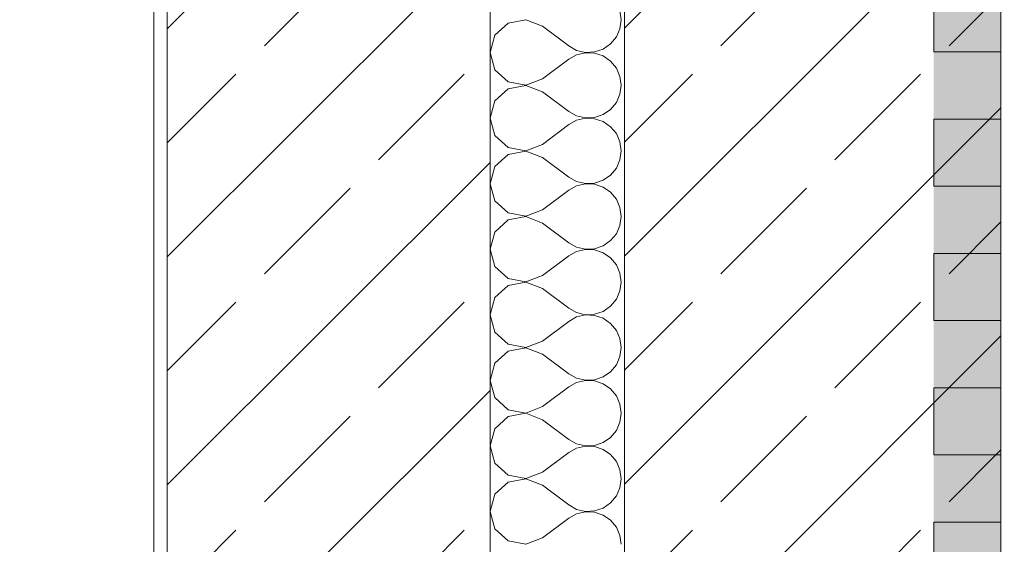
# Model space of a CAD drawing. Header units: metres. Extents: x -3.6 to 84.5, y -11 to 16.8.
# Tile 572 of 656: x 54.76 to 55.492, y -7.287 to -6.896. Entities that reach past the tile are written whole.
import ezdxf

# ---------------------------------------------------------------- set-up
doc = ezdxf.new("R2010")
doc.units = ezdxf.units.M
doc.header["$MEASUREMENT"] = 0
doc.linetypes.add('Wipeout_Contour', pattern=[1, 0, -1])
for name, color, linetype in [('152 - Bemaßung_ Beschriftung.Ausbau', 7, 'Continuous'), ('301 - Elemente.Linie', 7, 'Continuous'), ('302 - Elemente.Schraffur', 7, 'Continuous'), ('603 - Struktur.Bodenplatte_ Decke Roh', 7, 'Continuous')]:
    doc.layers.add(name, color=color, linetype=linetype)
doc.styles.add('ERSTELLTER_STIL_2', font='txt')
doc.dimstyles.new('ERSTELLTER_STIL__3', dxfattribs={"dimtxt": 0.1, "dimasz": 0.0532, "dimexe": 0.18, "dimexo": 0.0625, "dimgap": 0, "dimtad": 1, "dimtih": 1, "dimtoh": 1, "dimzin": 0, "dimdsep": 46, "dimtxsty": 'ERSTELLTER_STIL_2', "dimblk": 'ARROWHEAD_2', "dimblk1": 'ARROWHEAD_2', "dimblk2": 'ARROWHEAD_2', "dimcen": 0.09, "dimse1": 1, "dimse2": 1, "dimclrd": 7, "dimclre": 7, "dimclrt": 7, "dimazin": 0, "dimtfac": 1, "dimtdec": 4, "dimtmove": 0, "dimatfit": 3, "dimfxl": 1, "dimtolj": 1, "dimtzin": 0, "dimarcsym": 0})
pattern_1 = [(45, (0, 0), (-0.08485281, 0.08485281), []), (45, (-0.04243, 0.04243), (-0.08485281, 0.08485281), [0.09, -0.03])]

# ---------------------------------------------------------------- blocks, each defined once
blk = doc.blocks.new('*X4')
at = {"layer": '302 - Elemente.Schraffur', "color": 7, "linetype": 'Continuous', "lineweight": 5}
for p, q in [((55.20759, -6.8961), (55.20666, -6.88943)), ((55.13658, -6.8962), (55.12348, -6.89867)), ((55.14903, -6.90098), (55.13658, -6.8962)), ((55.20666, -6.90276), (55.20759, -6.8961)), ((55.12348, -6.89867), (55.11363, -6.90767)), ((55.14903, -6.90098), (55.16855, -6.91562)), ((55.20395, -6.90892), (55.20666, -6.90276)), ((55.11363, -6.90767), (55.10999, -6.9205)), ((55.19965, -6.91411), (55.20395, -6.90892)), ((55.16855, -6.91562), (55.17444, -6.91887)), ((55.17444, -6.91887), (55.181, -6.9204)), ((55.181, -6.9204), (55.18772, -6.92007)), ((55.18772, -6.92007), (55.1941, -6.91792)), ((55.1941, -6.91792), (55.19965, -6.91411)), ((55.10999, -6.9205), (55.11363, -6.93332)), ((55.14903, -6.94002), (55.16855, -6.92538)), ((55.17444, -6.92212), (55.16855, -6.92538)), ((55.181, -6.9206), (55.17444, -6.92212)), ((55.18772, -6.92092), (55.181, -6.9206)), ((55.1941, -6.92307), (55.18772, -6.92092)), ((55.19965, -6.92689), (55.1941, -6.92307)), ((55.20395, -6.93207), (55.19965, -6.92689)), ((55.11363, -6.93332), (55.12348, -6.94232)), ((55.20666, -6.93823), (55.20395, -6.93207)), ((55.13658, -6.9448), (55.14903, -6.94002)), ((55.20759, -6.9449), (55.20666, -6.93823)), ((55.12348, -6.94747), (55.11363, -6.95647)), ((55.12348, -6.94232), (55.13658, -6.9448)), ((55.13658, -6.945), (55.12348, -6.94747)), ((55.14903, -6.94978), (55.13658, -6.945)), ((55.20666, -6.95156), (55.20759, -6.9449)), ((55.11363, -6.95647), (55.10999, -6.9693)), ((55.14903, -6.94978), (55.16855, -6.96442)), ((55.20395, -6.95773), (55.20666, -6.95156)), ((55.1941, -6.96672), (55.19965, -6.96291)), ((55.19965, -6.96291), (55.20395, -6.95773)), ((55.10999, -6.9693), (55.11363, -6.98213)), ((55.16855, -6.96442), (55.17444, -6.96768)), ((55.17444, -6.97092), (55.16855, -6.97418)), ((55.17444, -6.96768), (55.181, -6.9692)), ((55.181, -6.9694), (55.17444, -6.97092)), ((55.181, -6.9692), (55.18772, -6.96887)), ((55.18772, -6.96972), (55.181, -6.9694)), ((55.18772, -6.96887), (55.1941, -6.96672)), ((55.1941, -6.97187), (55.18772, -6.96972)), ((55.14903, -6.98882), (55.16855, -6.97418)), ((55.19965, -6.97569), (55.1941, -6.97187)), ((55.20395, -6.98087), (55.19965, -6.97569)), ((55.11363, -6.98213), (55.12348, -6.99112)), ((55.20666, -6.98703), (55.20395, -6.98087)), ((55.12348, -6.99112), (55.13658, -6.9936)), ((55.13658, -6.9936), (55.14903, -6.98882)), ((55.20759, -6.9937), (55.20666, -6.98703)), ((55.12348, -6.99627), (55.11363, -7.00527)), ((55.13658, -6.9938), (55.12348, -6.99627)), ((55.14903, -6.99858), (55.13658, -6.9938)), ((55.14903, -6.99858), (55.16855, -7.01322)), ((55.20395, -7.00653), (55.20666, -7.00037)), ((55.20666, -7.00037), (55.20759, -6.9937)), ((55.11363, -7.00527), (55.10999, -7.0181)), ((55.19965, -7.01171), (55.20395, -7.00653)), ((55.16855, -7.01322), (55.17444, -7.01648)), ((55.1941, -7.01552), (55.19965, -7.01171)), ((55.10999, -7.0181), (55.11363, -7.03093)), ((55.17444, -7.01972), (55.16855, -7.02298)), ((55.17444, -7.01648), (55.181, -7.018)), ((55.181, -7.0182), (55.17444, -7.01972)), ((55.181, -7.018), (55.18772, -7.01767)), ((55.18772, -7.01852), (55.181, -7.0182)), ((55.18772, -7.01767), (55.1941, -7.01552)), ((55.1941, -7.02067), (55.18772, -7.01852)), ((55.19965, -7.02449), (55.1941, -7.02067)), ((55.14903, -7.03762), (55.16855, -7.02298)), ((55.20395, -7.02967), (55.19965, -7.02449)), ((55.20666, -7.03583), (55.20395, -7.02967)), ((55.11363, -7.03093), (55.12348, -7.03992)), ((55.20759, -7.0425), (55.20666, -7.03583)), ((55.12348, -7.03992), (55.13658, -7.0424)), ((55.13658, -7.0426), (55.12348, -7.04507)), ((55.13658, -7.0424), (55.14903, -7.03762)), ((55.14903, -7.04738), (55.13658, -7.0426)), ((55.20666, -7.04917), (55.20759, -7.0425)), ((55.12348, -7.04507), (55.11363, -7.05407)), ((55.14903, -7.04738), (55.16855, -7.06202)), ((55.20395, -7.05533), (55.20666, -7.04917)), ((55.11363, -7.05407), (55.10999, -7.0669)), ((55.19965, -7.06051), (55.20395, -7.05533)), ((55.16855, -7.06202), (55.17444, -7.06528)), ((55.17444, -7.06528), (55.181, -7.0668)), ((55.181, -7.0668), (55.18772, -7.06647)), ((55.18772, -7.06647), (55.1941, -7.06432)), ((55.1941, -7.06432), (55.19965, -7.06051)), ((55.10999, -7.0669), (55.11363, -7.07973)), ((55.14903, -7.08642), (55.16855, -7.07178)), ((55.17444, -7.06852), (55.16855, -7.07178)), ((55.181, -7.067), (55.17444, -7.06852)), ((55.18772, -7.06732), (55.181, -7.067)), ((55.1941, -7.06947), (55.18772, -7.06732)), ((55.19965, -7.07329), (55.1941, -7.06947)), ((55.20395, -7.07847), (55.19965, -7.07329)), ((55.11363, -7.07973), (55.12348, -7.08872)), ((55.20666, -7.08463), (55.20395, -7.07847)), ((55.13658, -7.0912), (55.14903, -7.08642)), ((55.20759, -7.0913), (55.20666, -7.08463)), ((55.12348, -7.09388), (55.11363, -7.10287)), ((55.12348, -7.08872), (55.13658, -7.0912)), ((55.13658, -7.0914), (55.12348, -7.09388)), ((55.14903, -7.09618), (55.13658, -7.0914)), ((55.20666, -7.09797), (55.20759, -7.0913)), ((55.11363, -7.10287), (55.10999, -7.1157)), ((55.14903, -7.09618), (55.16855, -7.11082)), ((55.20395, -7.10413), (55.20666, -7.09797)), ((55.1941, -7.11312), (55.19965, -7.10931)), ((55.19965, -7.10931), (55.20395, -7.10413)), ((55.10999, -7.1157), (55.11363, -7.12853)), ((55.16855, -7.11082), (55.17444, -7.11408)), ((55.17444, -7.11732), (55.16855, -7.12058)), ((55.17444, -7.11408), (55.181, -7.1156)), ((55.181, -7.1158), (55.17444, -7.11732)), ((55.181, -7.1156), (55.18772, -7.11527)), ((55.18772, -7.11612), (55.181, -7.1158)), ((55.18772, -7.11527), (55.1941, -7.11312)), ((55.1941, -7.11828), (55.18772, -7.11612)), ((55.14903, -7.13522), (55.16855, -7.12058)), ((55.19965, -7.12209), (55.1941, -7.11828)), ((55.20395, -7.12727), (55.19965, -7.12209)), ((55.11363, -7.12853), (55.12348, -7.13752)), ((55.20666, -7.13343), (55.20395, -7.12727)), ((55.12348, -7.13752), (55.13658, -7.14)), ((55.13658, -7.14), (55.14903, -7.13522)), ((55.20759, -7.1401), (55.20666, -7.13343)), ((55.12348, -7.14268), (55.11363, -7.15167)), ((55.13658, -7.1402), (55.12348, -7.14268)), ((55.14903, -7.14498), (55.13658, -7.1402)), ((55.14903, -7.14498), (55.16855, -7.15962)), ((55.20395, -7.15293), (55.20666, -7.14677)), ((55.20666, -7.14677), (55.20759, -7.1401)), ((55.11363, -7.15167), (55.10999, -7.1645)), ((55.19965, -7.15811), (55.20395, -7.15293)), ((55.16855, -7.15962), (55.17444, -7.16288)), ((55.1941, -7.16192), (55.19965, -7.15811)), ((55.10999, -7.1645), (55.11363, -7.17733)), ((55.17444, -7.16612), (55.16855, -7.16938)), ((55.17444, -7.16288), (55.181, -7.1644)), ((55.181, -7.1646), (55.17444, -7.16612)), ((55.181, -7.1644), (55.18772, -7.16408)), ((55.18772, -7.16492), (55.181, -7.1646)), ((55.18772, -7.16408), (55.1941, -7.16192)), ((55.1941, -7.16708), (55.18772, -7.16492)), ((55.19965, -7.17089), (55.1941, -7.16708)), ((55.14903, -7.18402), (55.16855, -7.16938)), ((55.20395, -7.17607), (55.19965, -7.17089)), ((55.20666, -7.18223), (55.20395, -7.17607)), ((55.11363, -7.17733), (55.12348, -7.18632)), ((55.20759, -7.1889), (55.20666, -7.18223)), ((55.12348, -7.18632), (55.13658, -7.1888)), ((55.13658, -7.189), (55.12348, -7.19148)), ((55.13658, -7.1888), (55.14903, -7.18402)), ((55.14903, -7.19378), (55.13658, -7.189)), ((55.20666, -7.19557), (55.20759, -7.1889)), ((55.12348, -7.19148), (55.11363, -7.20047)), ((55.14903, -7.19378), (55.16855, -7.20842)), ((55.20395, -7.20173), (55.20666, -7.19557)), ((55.11363, -7.20047), (55.10999, -7.2133)), ((55.19965, -7.20691), (55.20395, -7.20173)), ((55.16855, -7.20842), (55.17444, -7.21168)), ((55.17444, -7.21168), (55.181, -7.2132)), ((55.181, -7.2132), (55.18772, -7.21288)), ((55.18772, -7.21288), (55.1941, -7.21072)), ((55.1941, -7.21072), (55.19965, -7.20691)), ((55.10999, -7.2133), (55.11363, -7.22613)), ((55.14903, -7.23282), (55.16855, -7.21818)), ((55.17444, -7.21492), (55.16855, -7.21818)), ((55.181, -7.2134), (55.17444, -7.21492)), ((55.18772, -7.21373), (55.181, -7.2134)), ((55.1941, -7.21588), (55.18772, -7.21373)), ((55.19965, -7.21969), (55.1941, -7.21588)), ((55.20395, -7.22487), (55.19965, -7.21969)), ((55.11363, -7.22613), (55.12348, -7.23512)), ((55.20666, -7.23103), (55.20395, -7.22487)), ((55.13658, -7.2376), (55.14903, -7.23282)), ((55.20759, -7.2377), (55.20666, -7.23103)), ((55.12348, -7.24028), (55.11363, -7.24927)), ((55.12348, -7.23512), (55.13658, -7.2376)), ((55.13658, -7.2378), (55.12348, -7.24028)), ((55.14903, -7.24258), (55.13658, -7.2378)), ((55.20666, -7.24437), (55.20759, -7.2377)), ((55.11363, -7.24927), (55.10999, -7.2621)), ((55.14903, -7.24258), (55.16855, -7.25722)), ((55.20395, -7.25053), (55.20666, -7.24437)), ((55.1941, -7.25953), (55.19965, -7.25571)), ((55.19965, -7.25571), (55.20395, -7.25053)), ((55.10999, -7.2621), (55.11363, -7.27493)), ((55.16855, -7.25722), (55.17444, -7.26048)), ((55.17444, -7.26372), (55.16855, -7.26698)), ((55.17444, -7.26048), (55.181, -7.262)), ((55.181, -7.2622), (55.17444, -7.26372)), ((55.181, -7.262), (55.18772, -7.26168)), ((55.18772, -7.26253), (55.181, -7.2622)), ((55.18772, -7.26168), (55.1941, -7.25953)), ((55.1941, -7.26468), (55.18772, -7.26253)), ((55.14903, -7.28162), (55.16855, -7.26698)), ((55.19965, -7.26849), (55.1941, -7.26468)), ((55.20395, -7.27367), (55.19965, -7.26849)), ((55.11363, -7.27493), (55.12348, -7.28393)), ((55.20666, -7.27983), (55.20395, -7.27367)), ((55.12348, -7.28393), (55.13658, -7.2864)), ((55.13658, -7.2864), (55.14903, -7.28162)), ((55.20759, -7.2865), (55.20666, -7.27983))]:
    blk.add_line(p, q, dxfattribs=at)
blk = doc.blocks.new('*D297')
at = {"layer": '152 - Bemaßung_ Beschriftung.Ausbau', "color": 7, "linetype": 'Continuous', "lineweight": 5}
for p, q in [((47.43999, -9.1375), (47.43999, -9.0325)), ((47.4602, -9.05), (47.41978, -9.12)), ((62.05523, -9.05), (62.01482, -9.12)), ((47.28999, -9.085), (47.43999, -9.085)), ((47.43999, -9.085), (62.03503, -9.085))]:
    blk.add_line(p, q, dxfattribs=at)
at = {"layer": '152 - Bemaßung_ Beschriftung.Ausbau', "color": 7, "lineweight": 5, "insert": (54.54149, -9.08441), "char_height": 0.1, "attachment_point": 7, "style": 'ERSTELLTER_STIL_2'}
blk.add_mtext('\\A1;{\\pql;\\fArial|b0|i0|c0|p38;14,59\\fArial|b0|i0|c0|p38;\\A1{\\H.66x;\\S5^  ;}}', dxfattribs=at)
blk = doc.blocks.new('ARROWHEAD_2')
at = {"color": 0, "linetype": 'Continuous', "lineweight": 0}
for p, q in [((-0.378, -0.655), (0.378, 0.655)), ((0, 0), (-1, 0))]:
    blk.add_line(p, q, dxfattribs=at)
blk = doc.blocks.new('*D298')
at = {"layer": '152 - Bemaßung_ Beschriftung.Ausbau', "color": 7, "linetype": 'Continuous', "lineweight": 5}
for p, q in [((62.03503, -9.1375), (62.03503, -9.0325)), ((62.05523, -9.05), (62.01482, -9.12)), ((62.29523, -9.05), (62.25482, -9.12)), ((47.43999, -9.085), (62.03503, -9.085)), ((62.03503, -9.085), (62.27503, -9.085))]:
    blk.add_line(p, q, dxfattribs=at)
at = {"layer": '152 - Bemaßung_ Beschriftung.Ausbau', "color": 7, "lineweight": 5, "insert": (62.07914, -9.065), "char_height": 0.1, "attachment_point": 7, "style": 'ERSTELLTER_STIL_2'}
blk.add_mtext('\\A1;{\\pql;\\fArial|b0|i0|c0|p38;24}', dxfattribs=at)
blk = doc.blocks.new('*D485')
at = {"layer": '152 - Bemaßung_ Beschriftung.Ausbau', "color": 7, "linetype": 'Continuous', "lineweight": 5}
for p, q in [((52.25, -10.1375), (52.25, -10.0325)), ((52.27021, -10.05), (52.22979, -10.12)), ((54.89019, -10.05), (54.84978, -10.12)), ((52.11, -10.085), (52.25, -10.085)), ((52.25, -10.085), (54.86999, -10.085))]:
    blk.add_line(p, q, dxfattribs=at)
at = {"layer": '152 - Bemaßung_ Beschriftung.Ausbau', "color": 7, "lineweight": 5, "insert": (53.42696, -10.065), "char_height": 0.1, "attachment_point": 7, "style": 'ERSTELLTER_STIL_2'}
blk.add_mtext('\\A1;{\\pql;\\fArial|b0|i0|c0|p38;2,62}', dxfattribs=at)
blk = doc.blocks.new('*D488')
at = {"layer": '152 - Bemaßung_ Beschriftung.Ausbau', "color": 7, "linetype": 'Continuous', "lineweight": 5}
for p, q in [((55.20999, -10.1375), (55.20999, -10.0325)), ((62.42503, -10.1375), (62.42503, -10.0325)), ((55.2302, -10.05), (55.18978, -10.12)), ((62.40482, -10.12), (62.44523, -10.05)), ((55.10999, -10.085), (55.20999, -10.085)), ((55.20999, -10.085), (62.42503, -10.085)), ((62.42503, -10.085), (62.45926, -10.085))]:
    blk.add_line(p, q, dxfattribs=at)
at = {"layer": '152 - Bemaßung_ Beschriftung.Ausbau', "color": 7, "lineweight": 5, "char_height": 0.1, "attachment_point": 7, "style": 'ERSTELLTER_STIL_2'}
for s, insert in [('\\A1;{\\pql;\\fArial|b0|i0|c0|p38;7,21\\fArial|b0|i0|c0|p38;\\A1{\\H.66x;\\S5^  ;}}', (58.73532, -10.08441)), ('\\A1;{\\pql;\\fArial|b0|i0|c0|p38;10}', (55.23022, -10.065))]:
    blk.add_mtext(s, dxfattribs=dict(at, insert=insert))
blk = doc.blocks.new('*D526')
at = {"layer": '152 - Bemaßung_ Beschriftung.Ausbau', "color": 7, "linetype": 'Continuous', "lineweight": 5}
for p, q in [((54.67999, -9.6375), (54.67999, -9.5325)), ((54.7002, -9.55), (54.65978, -9.62)), ((58.0002, -9.55), (57.95978, -9.62)), ((54.37999, -9.585), (54.67999, -9.585)), ((54.67999, -9.585), (57.97999, -9.585))]:
    blk.add_line(p, q, dxfattribs=at)
at = {"layer": '152 - Bemaßung_ Beschriftung.Ausbau', "color": 7, "lineweight": 5, "insert": (56.19696, -9.565), "char_height": 0.1, "attachment_point": 7, "style": 'ERSTELLTER_STIL_2'}
blk.add_mtext('\\A1;{\\pql;\\fArial|b0|i0|c0|p38;3,30}', dxfattribs=at)
blk = doc.blocks.new('*D527')
at = {"layer": '152 - Bemaßung_ Beschriftung.Ausbau', "color": 7, "linetype": 'Continuous', "lineweight": 5}
for p, q in [((57.97999, -9.6375), (57.97999, -9.5325)), ((58.0002, -9.55), (57.95978, -9.62)), ((58.3002, -9.55), (58.25978, -9.62)), ((54.67999, -9.585), (57.97999, -9.585)), ((57.97999, -9.585), (58.27999, -9.585))]:
    blk.add_line(p, q, dxfattribs=at)
at = {"layer": '152 - Bemaßung_ Beschriftung.Ausbau', "color": 7, "lineweight": 5, "insert": (58.0541, -9.565), "char_height": 0.1, "attachment_point": 7, "style": 'ERSTELLTER_STIL_2'}
blk.add_mtext('\\A1;{\\pql;\\fArial|b0|i0|c0|p38;30}', dxfattribs=at)
blk = doc.blocks.new('*D641')
at = {"layer": '152 - Bemaßung_ Beschriftung.Ausbau', "color": 7, "linetype": 'Continuous', "lineweight": 5}
for p, q in [((54.82999, -0.71752), (54.82999, -0.61252)), ((54.86999, -0.71752), (54.86999, -0.61252)), ((54.8502, -0.63002), (54.80978, -0.70002)), ((54.89019, -0.63002), (54.84978, -0.70002)), ((54.82999, -0.66502), (54.86999, -0.66502))]:
    blk.add_line(p, q, dxfattribs=at)
blk = doc.blocks.new('*D642')
at = {"layer": '152 - Bemaßung_ Beschriftung.Ausbau', "color": 7, "linetype": 'Continuous', "lineweight": 5}
for p, q in [((54.86999, -0.71752), (54.86999, -0.61252)), ((55.10999, -0.71752), (55.10999, -0.61252)), ((54.89019, -0.63002), (54.84978, -0.70002)), ((55.1302, -0.63002), (55.08978, -0.70002)), ((54.86999, -0.66502), (55.10999, -0.66502))]:
    blk.add_line(p, q, dxfattribs=at)
at = {"color": 254, "linetype": 'Wipeout_Contour', "lineweight": 0, "ltscale": 219.982157}
blk.add_wipeout([(54.89535, -0.66377), (55.08462, -0.66377), (55.08462, -0.52627), (54.89535, -0.52627)], dxfattribs=at).dxf.layer = '152 - Bemaßung_ Beschriftung.Ausbau'
at = {"layer": '152 - Bemaßung_ Beschriftung.Ausbau', "color": 7, "lineweight": 5, "insert": (54.9141, -0.64502), "char_height": 0.1, "attachment_point": 7, "style": 'ERSTELLTER_STIL_2'}
blk.add_mtext('\\A1;{\\pql;\\fArial|b0|i0|c0|p38;24}', dxfattribs=at)
blk = doc.blocks.new('*D643')
at = {"layer": '152 - Bemaßung_ Beschriftung.Ausbau', "color": 7, "linetype": 'Continuous', "lineweight": 5}
for p, q in [((55.10999, -0.71752), (55.10999, -0.61252)), ((55.20999, -0.71752), (55.20999, -0.61252)), ((55.1302, -0.63002), (55.08978, -0.70002)), ((55.18978, -0.70002), (55.2302, -0.63002)), ((55.10999, -0.66502), (55.20999, -0.66502)), ((55.20999, -0.66502), (55.24422, -0.66502))]:
    blk.add_line(p, q, dxfattribs=at)
at = {"layer": '152 - Bemaßung_ Beschriftung.Ausbau', "color": 7, "lineweight": 5, "insert": (55.23022, -0.64502), "char_height": 0.1, "attachment_point": 7, "style": 'ERSTELLTER_STIL_2'}
blk.add_mtext('\\A1;{\\pql;\\fArial|b0|i0|c0|p38;10}', dxfattribs=at)
blk = doc.blocks.new('*D644')
at = {"layer": '152 - Bemaßung_ Beschriftung.Ausbau', "color": 7, "linetype": 'Continuous', "lineweight": 5}
for p, q in [((-0.165, -10.6375), (-0.165, -10.5325)), ((62.42503, -10.6375), (62.42503, -10.5325)), ((-0.14479, -10.55), (-0.18521, -10.62)), ((62.40482, -10.62), (62.44523, -10.55)), ((-0.19923, -10.585), (-0.165, -10.585)), ((-0.165, -10.585), (62.42503, -10.585)), ((62.42503, -10.585), (62.45926, -10.585))]:
    blk.add_line(p, q, dxfattribs=at)
at = {"layer": '152 - Bemaßung_ Beschriftung.Ausbau', "color": 7, "lineweight": 5, "insert": (30.95904, -10.565), "char_height": 0.1, "attachment_point": 7, "style": 'ERSTELLTER_STIL_2'}
blk.add_mtext('\\A1;{\\pql;\\fArial|b0|i0|c0|p38;62,59}', dxfattribs=at)

msp = doc.modelspace()

# ---------------------------------------------------------------- hatches: boundary and pattern name
at = {"layer": '302 - Elemente.Schraffur', "linetype": 'Continuous', "lineweight": 5}
h = msp.add_hatch(dxfattribs=at)
h.set_pattern_fill('Beton__Stahlbeton_0001', style=0, pattern_type=2)
h.set_pattern_definition(pattern_1)
h.paths.add_polyline_path([(55.20999, -5.87), (55.20999, -7.92), (55.48999, -7.92), (55.48999, -5.87)])
at = {"layer": '302 - Elemente.Schraffur', "linetype": 'Continuous', "lineweight": 0, "true_color": 0x002a3f}
msp.add_hatch(color=158, dxfattribs=at).paths.add_polyline_path([(55.48999, -6.22), (55.43999, -6.22), (55.43999, -7.87), (55.48999, -7.87)])
at = {"layer": '302 - Elemente.Schraffur', "linetype": 'Continuous', "lineweight": 5}
h = msp.add_hatch(dxfattribs=at)
h.set_pattern_fill('Beton__Stahlbeton_0001', style=0, pattern_type=2)
h.set_pattern_definition(pattern_1)
h.paths.add_polyline_path([(54.95999, -6.885), (54.86999, -6.885), (54.86999, -8.085), (55.10999, -8.085), (55.10999, -6.835), (54.95999, -6.835)])
h = msp.add_hatch(dxfattribs=at)
h.set_pattern_fill('Gips_0001', style=0, pattern_type=2)
h.set_pattern_definition([(45, (0, 0), (-0.01767767, 0.01767767), [0, -0.025])])
h.paths.add_polyline_path([(54.86999, -6.885), (54.85999, -6.885), (54.85999, -8.085), (54.86999, -8.085)])

# ---------------------------------------------------------------- linework, layer by layer
at = {"layer": '301 - Elemente.Linie', "color": 7, "linetype": 'Continuous', "lineweight": 13}
msp.add_line((55.20999, -8.085), (55.20999, -5.72685), dxfattribs=at)
at = {"layer": '301 - Elemente.Linie', "color": 7, "linetype": 'Continuous', "lineweight": 18}
for p, q in [((55.10999, -8.085), (55.10999, -6.835)), ((54.85999, -6.885), (54.85999, -7.305))]:
    msp.add_line(p, q, dxfattribs=at)
at = {"layer": '301 - Elemente.Linie', "color": 7, "linetype": 'Continuous', "lineweight": 18, "flags": 128}
msp.add_lwpolyline([(55.20999, -5.87), (55.48999, -5.87), (55.48999, -7.92), (55.20999, -7.92)], close=True, dxfattribs=at)
at = {"layer": '301 - Elemente.Linie', "color": 140, "linetype": 'Continuous', "lineweight": 18, "true_color": 0x00aaff}
for points in [[(55.43999, -6.97), (55.48999, -6.97), (55.48999, -6.92), (55.43999, -6.92), (55.43999, -6.87)], [(55.43999, -7.07), (55.48999, -7.07), (55.48999, -7.02), (55.43999, -7.02), (55.43999, -6.97)], [(55.43999, -7.17), (55.48999, -7.17), (55.48999, -7.12), (55.43999, -7.12), (55.43999, -7.07)], [(55.43999, -7.27), (55.48999, -7.27), (55.48999, -7.22), (55.43999, -7.22), (55.43999, -7.17)], [(55.43999, -7.37), (55.48999, -7.37), (55.48999, -7.32), (55.43999, -7.32), (55.43999, -7.27)]]:
    msp.add_lwpolyline(points, dxfattribs=at)
at = {"layer": '302 - Elemente.Schraffur', "color": 7, "linetype": 'Continuous', "lineweight": 13}
msp.add_lwpolyline([(55.48999, -7.91), (55.59005, -6.1803), (57.13999, -6.07), (55.48999, -6.07)], close=True, dxfattribs=at)
at = {"layer": '302 - Elemente.Schraffur', "color": 7, "linetype": 'Continuous', "lineweight": 5, "flags": 128}
msp.add_lwpolyline([(54.86999, -6.885), (54.85999, -6.885), (54.85999, -8.085), (54.86999, -8.085)], close=True, dxfattribs=at)
at = {"layer": '603 - Struktur.Bodenplatte_ Decke Roh', "color": 7, "linetype": 'Continuous', "lineweight": 18, "flags": 128}
msp.add_lwpolyline([(55.10999, -8.085), (55.10999, 0.005)], dxfattribs=at)

# ---------------------------------------------------------------- block references
at = {"layer": '302 - Elemente.Schraffur', "color": 7, "linetype": 'Continuous', "lineweight": 5}
msp.add_blockref('*X4', (0, 0), dxfattribs=at)

# ---------------------------------------------------------------- dimensions: what is measured, and where the dimension line sits
at = {"layer": '152 - Bemaßung_ Beschriftung.Ausbau', "color": 7, "linetype": 'Continuous', "lineweight": 5}
for base, p1, p2, picture, middle in [((62.03503, -9.085), (47.43999, 2.93566), (62.03503, 5.5375), '*D297', (54.84455, -9.015)), ((62.27503, -9.085), (62.03503, 5.5375), (62.27503, 5.5375), '*D298', (62.15537, -9.015)), ((62.42503, -10.085), (55.20999, -8.085), (62.42503, 5.1), '*D488', (59.00026, -10.015)), ((57.97999, -9.585), (54.67999, 0.69998), (57.97999, 0.24998), '*D526', (56.32684, -9.515)), ((58.27999, -9.585), (57.97999, 0.24998), (58.27999, 0.24998), '*D527', (58.13034, -9.515)), ((54.86999, -0.66502), (54.82999, -0.37), (54.86999, -8.085), '*D641', (54.77199, -0.59502)), ((54.86999, -10.085), (52.25, -3.26), (54.86999, -8.085), '*D485', (53.55685, -10.015))]:
    dim = msp.add_linear_dim(base=base, p1=p1, p2=p2, dimstyle='ERSTELLTER_STIL__3', dxfattribs=at)
    dim.commit()
    dim.dimension.update_dxf_attribs({"geometry": picture, "text_midpoint": middle, "dimtype": 160})

# ---------------------------------------------------------------- next in the draw order: dimensions: what is measured, and where the dimension line sits
dim = msp.add_linear_dim(base=(55.10999, -0.66502), p1=(54.86999, -8.085), p2=(55.10999, -8.085), dimstyle='ERSTELLTER_STIL__3', dxfattribs=at)
dim.commit()
dim.dimension.update_dxf_attribs({"geometry": '*D642', "text_midpoint": (54.99034, -0.59502), "dimtype": 160})

# ---------------------------------------------------------------- next in the draw order: dimensions: what is measured, and where the dimension line sits
for base, p1, p2, picture, middle in [((62.42503, -10.585), (-0.165, -0.145), (62.42503, 5.1), '*D644', (31.12704, -10.515)), ((55.20999, -0.66502), (55.10999, -8.085), (55.20999, -8.085), '*D643', (55.30645, -0.59502))]:
    dim = msp.add_linear_dim(base=base, p1=p1, p2=p2, dimstyle='ERSTELLTER_STIL__3', dxfattribs=at)
    dim.commit()
    dim.dimension.update_dxf_attribs({"geometry": picture, "text_midpoint": middle, "dimtype": 160})

doc.saveas('drawing.dxf')
